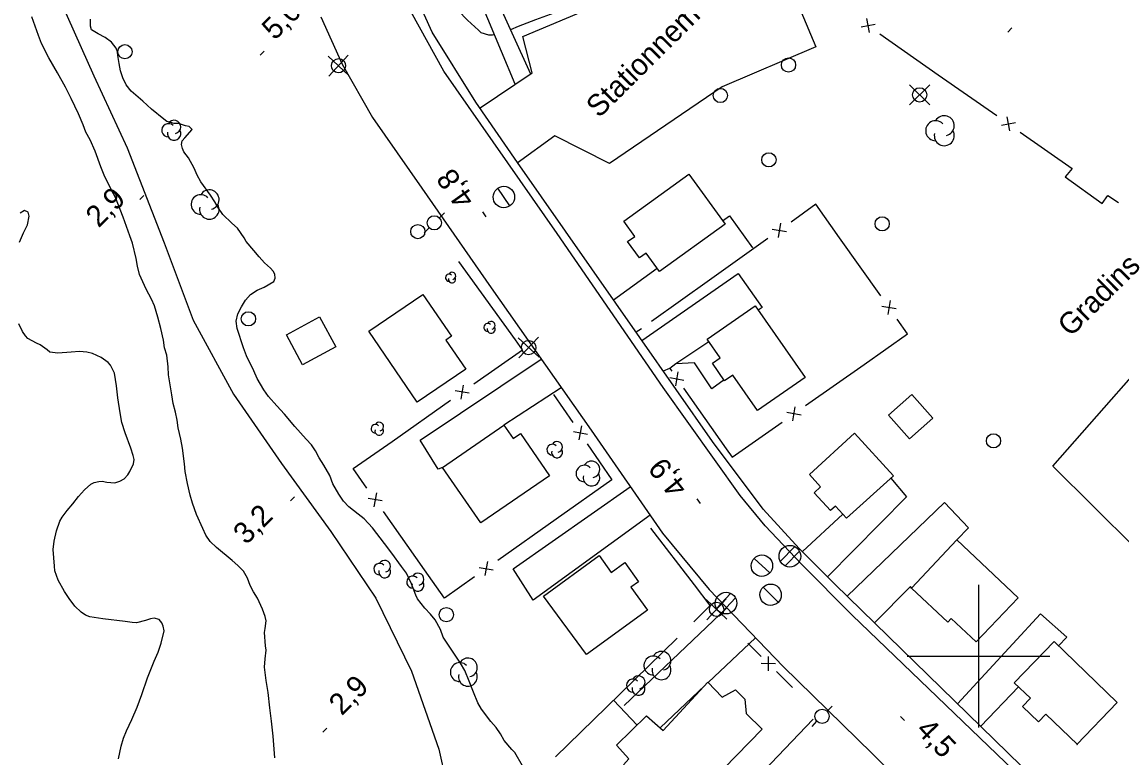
# Model space of a CAD drawing. Extents: x 381879 to 384696, y 5564785 to 5567594.
# Drawn here: x 382666 to 382820, y 5565185.9 to 5565288.9 of the extents above; entities that cross this region are included whole.
import ezdxf

# ---------------------------------------------------------------- set-up
doc = ezdxf.new("R2010")
doc.units = 0
for name, color, linetype in [('Niveau 19', 7, 'Continuous'), ('Niveau 2', 7, 'Continuous'), ('Niveau 21', 7, 'Continuous'), ('Niveau 22', 7, 'Continuous'), ('Niveau 3', 7, 'Continuous'), ('Niveau 31', 7, 'Continuous'), ('Niveau 36', 7, 'Continuous'), ('Niveau 37', 7, 'Continuous'), ('Niveau 4', 7, 'Continuous'), ('Niveau 44', 7, 'Continuous'), ('Niveau 52', 7, 'Continuous'), ('Niveau 56', 7, 'Continuous'), ('Niveau 61', 7, 'Continuous')]:
    doc.layers.add(name, color=color, linetype=linetype)

msp = doc.modelspace()

# ---------------------------------------------------------------- linework, layer by layer
at = {"layer": 'Niveau 19'}
for points in [[(382764.17, 5565261.02), (382765.12, 5565261.71), (382768.35, 5565257.22)], [(382748.89, 5565249.95), (382755, 5565254.37)], [(382752.87, 5565244.24), (382766.35, 5565253.64), (382769.72, 5565248.87), (382769.14, 5565248.5)], [(382752.8, 5565245.91), (382752.04, 5565245.43)], [(382762.25, 5565244.08), (382757.6, 5565240.99)], [(382724.95, 5565226.47), (382724.33, 5565226.23), (382721.8, 5565230.28), (382738.76, 5565241.62)], [(382756.75, 5565240.33), (382755.85, 5565239.97)], [(382741.56, 5565237.63), (382733.53, 5565232.38)], [(382787.71, 5565224.96), (382789.95, 5565222.33), (382778.86, 5565211.15)], [(382754, 5565219.77), (382737.61, 5565207.87), (382734.83, 5565212.27), (382751.23, 5565223.76)], [(382781.61, 5565208.44), (382795.24, 5565221.53), (382798.61, 5565218), (382796.99, 5565216.3)], [(382775.35, 5565214.66), (382781.01, 5565219.91)], [(382790.64, 5565209.56), (382790.49, 5565209.78), (382785.46, 5565204.68)], [(382750.4, 5565193.09), (382764.77, 5565206.77)], [(382797.08, 5565193.34), (382808.69, 5565205.93), (382812.37, 5565202.69), (382811.2, 5565201.47)], [(382768.78, 5565202.6), (382762.14, 5565196.32)], [(382761.69, 5565195.9), (382755.43, 5565189.98)], [(382805.63, 5565195.7), (382800.32, 5565190.18)]]:
    msp.add_lwpolyline(points, dxfattribs=at)
at = {"layer": 'Niveau 2'}
for points in [[(382745.64, 5565296.15), (382746.78, 5565293.32), (382746.2, 5565292.39), (382745.71, 5565292.08), (382744.73, 5565291.65), (382743.18, 5565291.09), (382740.55, 5565290.13), (382737.96, 5565289.19), (382735.52, 5565288.28), (382734.48, 5565287.78)], [(382701.45, 5565185.77), (382701.22, 5565188.78), (382701, 5565190.92), (382700.74, 5565192.78), (382700.5, 5565194.91), (382700.23, 5565196.58), (382700.02, 5565198.48), (382700.09, 5565199.62), (382700.24, 5565200.87), (382700.16, 5565201.48), (382700.01, 5565203.32), (382700.1, 5565203.9), (382700.23, 5565204.96), (382700.08, 5565205.58), (382699.7, 5565206.6), (382699.01, 5565208.13), (382698.47, 5565209.02), (382698.01, 5565209.93), (382697.6, 5565210.93), (382697.05, 5565211.91), (382696.28, 5565212.73), (382695.45, 5565213.43), (382693.26, 5565215.24), (382692.41, 5565216.1), (382691.8, 5565216.97), (382691.34, 5565217.9), (382690.49, 5565219.87), (382689.91, 5565221.47), (382689.61, 5565222.57), (382689.21, 5565224.23), (382688.91, 5565225.87), (382688.8, 5565226.97), (382688.53, 5565229.17), (382688.3, 5565230.41), (382687.89, 5565232), (382687.75, 5565233.08), (382687.53, 5565234.21), (382687.19, 5565235.43), (382687, 5565236.64), (382686.57, 5565239.42), (382686.5, 5565240.56), (382686.3, 5565242.19), (382686, 5565243.22), (382685.84, 5565244.31), (382685.49, 5565245.95), (382685.08, 5565247.51), (382684.6, 5565249.1), (382684.17, 5565250.06), (382683.42, 5565251.45), (382682.48, 5565253.49), (382682.19, 5565254.69), (382682.02, 5565255.73), (382681.52, 5565257.9), (382681.15, 5565258.92), (382680.19, 5565261.56), (382679.11, 5565264.29), (382678.56, 5565265.34), (382677.52, 5565267.42), (382677.06, 5565268.61), (382676.28, 5565270.79), (382675.6, 5565272.36), (382674.99, 5565273.44), (382674.61, 5565274.47), (382673.93, 5565276.02), (382672.94, 5565278.17), (382672.11, 5565279.77), (382671.02, 5565281.75), (382669.81, 5565283.88), (382668.77, 5565285.86), (382668.36, 5565286.99), (382667.39, 5565289.64)], [(382723.89, 5565205.11), (382723.27, 5565205.9), (382722.47, 5565206.73), (382721.44, 5565208.03), (382721.21, 5565208.56), (382720.61, 5565210.13), (382719.87, 5565211.62), (382719.17, 5565212.57), (382717.85, 5565214.44), (382716.82, 5565215.81), (382715.11, 5565218.01), (382713.95, 5565219.27), (382713.12, 5565219.89), (382711.81, 5565220.95), (382711.06, 5565221.74), (382710.39, 5565222.71), (382709.56, 5565224.17), (382709.14, 5565225.31), (382708.31, 5565226.79), (382707.67, 5565227.79), (382707.16, 5565228.81), (382706.59, 5565229.65), (382705.84, 5565230.44), (382704.27, 5565232.19), (382702.82, 5565233.94), (382701.72, 5565235.08), (382700.55, 5565236.41), (382699.91, 5565237.34), (382698.99, 5565238.93), (382698.5, 5565239.99), (382697.47, 5565242.12), (382697.07, 5565243.23), (382696.15, 5565245.94), (382696.03, 5565246.97), (382696.27, 5565248), (382696.77, 5565248.99), (382697.34, 5565249.9), (382698.04, 5565250.69), (382698.98, 5565251.32), (382699.95, 5565251.73), (382701.32, 5565252.51), (382701.5, 5565252.98), (382701.45, 5565253.53), (382701.22, 5565253.99), (382700.86, 5565254.4), (382700.02, 5565255.12), (382699.23, 5565255.96), (382698.52, 5565256.87), (382697.42, 5565258.14), (382697.15, 5565258.66), (382696.23, 5565260.01), (382695.43, 5565260.72), (382694.18, 5565261.91), (382693.54, 5565262.81), (382693.04, 5565263.71), (382692.42, 5565264.63), (382691.07, 5565266.5), (382690.59, 5565267.41), (382690.17, 5565268.39), (382689.37, 5565269.85), (382688.71, 5565270.7), (382688.51, 5565271.17), (382688.39, 5565271.71), (382688.49, 5565272.23), (382688.84, 5565272.64), (382689.85, 5565273.83), (382689.47, 5565274.27), (382688.94, 5565274.35), (382687.95, 5565274.66), (382687.35, 5565274.69), (382686.31, 5565274.97), (382685.9, 5565275.28), (382684.15, 5565276.66), (382682.95, 5565277.78), (382681.31, 5565279.21), (382680.63, 5565280.1), (382680.17, 5565281.08), (382679.82, 5565282.06), (382679.66, 5565283.09), (382679.47, 5565284.21), (382679.43, 5565284.72), (382679.21, 5565285.22), (382678.55, 5565286.09), (382677.66, 5565286.73), (382676.72, 5565287.23), (382675.79, 5565287.82), (382675.64, 5565288.3), (382675.65, 5565289.3)], [(382732.23, 5565287.1), (382731.95, 5565287.03), (382731.44, 5565287.05), (382730.36, 5565287.4), (382729.98, 5565287.77), (382728.42, 5565289.16), (382727.12, 5565290.53)], [(382736.14, 5565184.63), (382735.06, 5565186.51), (382734.64, 5565186.93), (382733.58, 5565188.17), (382733.08, 5565189.14), (382732.47, 5565190.01), (382731.7, 5565190.87), (382730.38, 5565192.57), (382729.9, 5565193.49), (382729.26, 5565194.95), (382728.69, 5565196.52), (382728.08, 5565198), (382727.46, 5565199.01), (382726.52, 5565200.42), (382725.04, 5565202.68), (382724.63, 5565203.73), (382723.89, 5565205.11)]]:
    msp.add_lwpolyline(points, dxfattribs=at)
at = {"layer": 'Niveau 21'}
for points in [[(382707.89, 5565289.64), (382710.87, 5565282.99), (382715.11, 5565275.53), (382722.05, 5565265.61), (382731.75, 5565251.62), (382745.74, 5565231.67), (382755.76, 5565217.24), (382762.3, 5565209.34), (382772.65, 5565198.57), (382785.13, 5565186.38), (382802.03, 5565169.4), (382816.2, 5565155.9)], [(382824.8, 5565164.5), (382807.34, 5565181.68), (382782.33, 5565205.76), (382775.2, 5565212.91), (382770.11, 5565218.27), (382766.65, 5565222.52), (382755.84, 5565237.66), (382740.99, 5565259.24), (382725.12, 5565282.01), (382720.5, 5565290.39)]]:
    msp.add_lwpolyline(points, dxfattribs=at)
at = {"layer": 'Niveau 22'}
for points in [[(382735.11, 5565280.19), (382727.46, 5565298.53), (382720.14, 5565294.97)], [(382730.6, 5565299.6), (382729.4, 5565298.92), (382737.27, 5565281.65)], [(382834.65, 5565156.92), (382817.13, 5565173.77), (382779.9, 5565210.11), (382774.91, 5565215.1), (382769.87, 5565220.59), (382762.75, 5565230.09), (382752.56, 5565244.68), (382735.46, 5565269.21), (382729.59, 5565277.68), (382723.47, 5565287.47), (382720.14, 5565294.97)], [(382671.57, 5565291.49), (382676.09, 5565281.36), (382680.78, 5565271.24), (382685.95, 5565257.95), (382690, 5565247.09), (382695.65, 5565236.75), (382702.39, 5565227.01), (382709.28, 5565217.47), (382715.61, 5565208.12), (382720.6, 5565197.91), (382724.4, 5565186.98), (382726.37, 5565178.2), (382728.85, 5565171.39), (382733.7, 5565164.73), (382736.9, 5565160.94)]]:
    msp.add_lwpolyline(points, dxfattribs=at)
at = {"layer": 'Niveau 3'}
for p, q in [((382804.11, 5565287.49), (382804.68, 5565288.06)), ((382699.37, 5565284.23), (382699.94, 5565284.8)), ((382682.55, 5565264.02), (382683.12, 5565264.59)), ((382731.03, 5565261.6), (382730.59, 5565262.27)), ((382703.64, 5565221.76), (382704.21, 5565222.33)), ((382761.09, 5565221.4), (382760.62, 5565222.05)), ((382789.09, 5565191.56), (382789.66, 5565191.01)), ((382708.18, 5565189.34), (382708.75, 5565189.91))]:
    msp.add_line(p, q, dxfattribs=at)
at = {"layer": 'Niveau 31'}
for points in [[(382764.51, 5565260.55), (382755.33, 5565253.91), (382753.46, 5565256.51), (382752.51, 5565255.82), (382750.85, 5565258.12), (382751.87, 5565258.85), (382750.31, 5565261), (382759.42, 5565267.58)], [(382721.4, 5565235.6), (382714.62, 5565245.55), (382722.19, 5565250.71), (382726.18, 5565244.85), (382725.39, 5565244.31), (382728.18, 5565240.23)], [(382768.72, 5565249.1), (382775.71, 5565239.07), (382769.07, 5565234.43), (382765.6, 5565239.41), (382764.45, 5565238.61), (382762.73, 5565241.07), (382763.82, 5565241.83), (382762.01, 5565244.42)], [(382703.07, 5565245.06), (382707.71, 5565247.55), (382709.97, 5565243.35), (382705.33, 5565240.86)], [(382790.36, 5565230.45), (382787.4, 5565233.78), (382790.67, 5565236.69), (382793.63, 5565233.36)], [(382739.9, 5565225.3), (382730.31, 5565218.69), (382724.95, 5565226.47), (382733.53, 5565232.38), (382734.81, 5565230.51), (382735.87, 5565231.23)], [(382776.32, 5565225.47), (382782.66, 5565231.25), (382788.09, 5565225.3), (382781.54, 5565219.33), (382779.97, 5565221.05), (382779.28, 5565220.41), (382776.99, 5565222.92), (382777.88, 5565223.74)], [(382796.99, 5565216.3), (382805.55, 5565208.2), (382799.68, 5565202), (382796.2, 5565205.3), (382795.71, 5565204.78), (382790.64, 5565209.56)], [(382753.66, 5565206.47), (382745.1, 5565200.22), (382739.1, 5565208.44), (382746.86, 5565214.1), (382748.57, 5565211.75), (382750.45, 5565213.12), (382752.39, 5565210.45), (382751.33, 5565209.68)], [(382810.59, 5565202.06), (382819.45, 5565193.53), (382813.77, 5565187.63), (382813.82, 5565187.59), (382813.87, 5565187.64), (382809.46, 5565191.89), (382808.4, 5565190.79), (382806.16, 5565192.94), (382807.28, 5565194.11), (382805.03, 5565196.28)], [(382769.73, 5565189.8), (382762.53, 5565182.39), (382760.2, 5565184.63), (382756.61, 5565181.41), (382754.74, 5565181.39), (382753.89, 5565182.27), (382753.07, 5565181.61), (382750.3, 5565184.76), (382751.01, 5565185.63), (382749.29, 5565187.54), (382753.5, 5565191.64), (382755.86, 5565189.61), (382762.11, 5565196.35), (382764.11, 5565194.25), (382765.98, 5565195.29), (382767.27, 5565193.98), (382767.47, 5565191.98)]]:
    msp.add_lwpolyline(points, close=True, dxfattribs=at)
at = {"layer": 'Niveau 36'}
for p, q in [((382708.9, 5565284.13), (382711.81, 5565281.41)), ((382709, 5565281.32), (382711.72, 5565284.23)), ((382793.19, 5565280.09), (382790.37, 5565277.27)), ((382793.19, 5565277.27), (382790.37, 5565280.09)), ((382734.38, 5565263.12), (382732.7, 5565265.6)), ((382725.2, 5565262.17), (382724.49, 5565261.47)), ((382722.38, 5565259.34), (382723.07, 5565260.06)), ((382735.54, 5565244.62), (382738.45, 5565241.9)), ((382735.64, 5565241.81), (382738.36, 5565244.72)), ((382774.29, 5565215.36), (382772.24, 5565213.3)), ((382770.79, 5565211.68), (382768.57, 5565213.7)), ((382772.91, 5565212.66), (382774.96, 5565214.72)), ((382771.96, 5565207.56), (382769.84, 5565209.68)), ((382761.86, 5565207.93), (382764.77, 5565205.21)), ((382761.96, 5565205.12), (382764.68, 5565208.03)), ((382765.27, 5565208.81), (382763.3, 5565206.68)), ((382763.99, 5565206.07), (382765.96, 5565208.2)), ((382779.52, 5565193), (382778.81, 5565192.3)), ((382776.7, 5565190.17), (382777.39, 5565190.89))]:
    msp.add_line(p, q, dxfattribs=at)
for centre in [(382680.45, 5565284.73), (382773.4, 5565282.87), (382763.86, 5565278.59), (382791.77, 5565278.68), (382770.65, 5565269.58), (382723.78, 5565260.75), (382786.52, 5565260.61), (382721.48, 5565259.52), (382697.75, 5565247.29), (382802.11, 5565230.19), (382725.47, 5565205.82), (382778.1, 5565191.58)]:
    msp.add_circle(centre, 1, dxfattribs=at)
for centre, major_axis, ratio in [((382710.37, 5565282.77), (-0.048, -0.999), 0.999982), ((382733.53, 5565264.37), (0.01, 1.5), 0.999983), ((382737.01, 5565243.26), (-0.048, -0.999), 0.999982), ((382773.59, 5565214.01), (-0.01, -1.52), 0.99998), ((382769.67, 5565212.69), (0.01, 1.5), 0.999982), ((382770.89, 5565208.62), (-0.02, -1.5), 0.999983), ((382763.33, 5565206.57), (-0.048, -0.999), 0.999982), ((382764.64, 5565207.44), (0.02, 1.52), 0.999982)]:
    msp.add_ellipse(centre, major_axis=major_axis, ratio=ratio, dxfattribs=at)
at = {"layer": 'Niveau 37'}
for p, q in [((382784.73, 5565287.41), (382784.38, 5565289.38)), ((382783.57, 5565288.22), (382785.54, 5565288.57)), ((382804.38, 5565273.63), (382804.03, 5565275.6)), ((382803.22, 5565274.44), (382805.19, 5565274.79)), ((382771.13, 5565259.87), (382773.11, 5565259.54)), ((382772.29, 5565260.69), (382771.96, 5565258.71)), ((382787.64, 5565249.85), (382787.3, 5565247.88)), ((382788.46, 5565248.7), (382786.48, 5565249.04)), ((382757.6, 5565237.89), (382757.94, 5565239.87)), ((382756.79, 5565239.05), (382758.76, 5565238.71)), ((382728.69, 5565236.85), (382726.71, 5565237.2)), ((382727.53, 5565236.04), (382727.87, 5565238.01)), ((382775.15, 5565233.8), (382773.18, 5565234.15)), ((382773.99, 5565232.99), (382774.33, 5565234.96)), ((382744.06, 5565230.33), (382744.43, 5565232.3)), ((382743.26, 5565231.5), (382745.23, 5565231.13)), ((382715.67, 5565222.92), (382715.33, 5565220.94)), ((382716.49, 5565221.76), (382714.52, 5565222.1)), ((382730.06, 5565212.46), (382732.03, 5565212.12)), ((382731.22, 5565213.28), (382730.88, 5565211.3)), ((382770.58, 5565197.96), (382770.6, 5565199.97)), ((382771.59, 5565198.95), (382769.58, 5565198.98))]:
    msp.add_line(p, q, dxfattribs=at)
for points in [[(382786.19, 5565287.25), (382794.38, 5565281.51)], [(382794.38, 5565281.51), (382802.57, 5565275.77)], [(382805.85, 5565273.47), (382813.12, 5565268.37), (382812.41, 5565267.51)], [(382812.41, 5565267.51), (382812.13, 5565267.18), (382817.33, 5565263.45), (382818.14, 5565264.58), (382819.63, 5565263.6)], [(382780.54, 5565258.66), (382777.22, 5565263.34), (382773.75, 5565260.86)], [(382770.49, 5565258.54), (382762.35, 5565252.73)], [(382786.32, 5565250.5), (382780.54, 5565258.66)], [(382735.16, 5565244.33), (382727.24, 5565255.34)], [(382762.35, 5565252.73), (382754.21, 5565246.92)], [(382783.98, 5565240.87), (382790.09, 5565245.17), (382788.63, 5565247.24)], [(382729.34, 5565238.18), (382736.14, 5565242.96), (382735.16, 5565244.33)], [(382764.37, 5565238.73), (382762.67, 5565237.47), (382760.21, 5565241.14), (382757.6, 5565240.99), (382756.76, 5565240.34)], [(382756.76, 5565240.34), (382757.04, 5565239.95)], [(382775.8, 5565235.12), (382783.98, 5565240.87)], [(382758.71, 5565237.56), (382764.69, 5565229.07)], [(382717.88, 5565230.12), (382726.06, 5565235.88)], [(382740.5, 5565236.67), (382743.17, 5565232.75)], [(382764.69, 5565229.07), (382765.52, 5565227.9), (382772.53, 5565232.82)], [(382714.35, 5565223.56), (382712.43, 5565226.29), (382717.88, 5565230.12)], [(382745.19, 5565229.77), (382748.64, 5565224.72), (382740.85, 5565219.21)], [(382722.41, 5565212.12), (382716.65, 5565220.29)], [(382740.85, 5565219.21), (382732.68, 5565213.44)], [(382760.21, 5565210), (382754.12, 5565217.94)], [(382729.41, 5565211.14), (382725.2, 5565208.16), (382722.41, 5565212.12)], [(382760.12, 5565204.81), (382762.44, 5565207.09), (382760.21, 5565210)], [(382747.91, 5565192.87), (382757.79, 5565202.54)], [(382769.59, 5565199.94), (382767.7, 5565201.81)], [(382773.97, 5565195.63), (382771.72, 5565197.84)], [(382752.18, 5565190.35), (382748.88, 5565193.82)], [(382740.76, 5565185.88), (382747.91, 5565192.87)], [(382776.85, 5565191.16), (382769.93, 5565183.94)]]:
    msp.add_lwpolyline(points, dxfattribs=at)
at = {"layer": 'Niveau 4'}
for points in [[(382665.67, 5565258.05), (382666.22, 5565259.33), (382666.79, 5565260.45), (382667.04, 5565261.67), (382666.91, 5565262.25), (382666.36, 5565262.49), (382665.77, 5565262.09)], [(382685.94, 5565203.57), (382685.82, 5565204.21), (382685.61, 5565204.69), (382685.23, 5565205.13), (382684.55, 5565205.32), (382684.01, 5565205.25), (382683.32, 5565205), (382682.07, 5565204.69), (382681.48, 5565204.72), (382680.47, 5565204.85), (382677.34, 5565205.24), (382675.53, 5565205.51), (382674.93, 5565205.74), (382674.32, 5565206.16), (382673.41, 5565207.04), (382672.63, 5565208.07), (382672, 5565209.05), (382671.09, 5565210.66), (382670.65, 5565211.98), (382670.58, 5565212.64), (382670.39, 5565214.98), (382670.55, 5565216.13), (382670.86, 5565217.56), (382671.34, 5565218.91), (382671.68, 5565219.48), (382672.36, 5565220.44), (382673.17, 5565221.36), (382673.96, 5565222.37), (382674.77, 5565223.3), (382675.69, 5565224.12), (382676.16, 5565224.35), (382676.78, 5565224.51), (382677.28, 5565224.53), (382677.92, 5565224.42), (382679.03, 5565224.3), (382679.73, 5565224.52), (382680.36, 5565224.88), (382680.86, 5565225.42), (382681.13, 5565225.88), (382681.67, 5565226.99), (382681.74, 5565227.59), (382681.62, 5565228.13), (382681.27, 5565229.14), (382680.48, 5565231.31), (382680.02, 5565232.78), (382679.76, 5565234.11), (382679.45, 5565236.24), (382679.29, 5565237.9), (382678.97, 5565239.69), (382678.44, 5565240.78), (382678.11, 5565241.17), (382677.14, 5565241.87), (382675.93, 5565242.42), (382675.12, 5565242.6), (382674.1, 5565242.69), (382672.94, 5565242.63), (382671.05, 5565242.47), (382669.94, 5565242.61), (382669.55, 5565242.93), (382668.6, 5565243.67), (382668.04, 5565243.88), (382666.85, 5565244.52), (382666.51, 5565244.9), (382666.09, 5565245.53), (382665.58, 5565246.59)], [(382679.57, 5565185.62), (382679.9, 5565187.41), (382680.25, 5565188.52), (382680.67, 5565189.55), (382681.42, 5565191.15), (382682.16, 5565192.88), (382682.82, 5565194.65), (382683.62, 5565196.95), (382684.54, 5565199.3), (382685.12, 5565200.58), (382685.51, 5565201.84), (382685.94, 5565203.57)]]:
    msp.add_lwpolyline(points, dxfattribs=at)
at = {"layer": 'Niveau 44'}
for centre, radius, start, end in [((382795.22, 5565274.36), 1.4, 282.2692, 149.7262), ((382686.53, 5565273.72), 0.935, 44.1153, 269.8039), ((382687.34, 5565273.25), 0.935, 166.9368, 29.6212), ((382687.34, 5565274.19), 0.935, 282.2692, 149.7262), ((382794.01, 5565273.66), 1.4, 44.1153, 269.8039), ((382795.22, 5565272.96), 1.4, 166.9368, 29.6212), ((382691.09, 5565263.32), 1.37, 44.1153, 269.8039), ((382692.27, 5565264), 1.37, 282.2692, 149.7262), ((382692.27, 5565262.63), 1.37, 166.9368, 29.6212), ((382726.28, 5565253.31), 0.5, 282.2692, 149.7262), ((382725.85, 5565253.06), 0.5, 44.1153, 269.8039), ((382726.28, 5565252.81), 0.5, 166.9368, 29.6212), ((382731.27, 5565246.1), 0.553, 44.1153, 269.8039), ((382731.75, 5565245.83), 0.553, 166.9368, 29.6212), ((382731.75, 5565246.38), 0.553, 282.2692, 149.7262), ((382715.55, 5565231.89), 0.607, 44.1153, 269.8039), ((382716.07, 5565232.19), 0.607, 282.2692, 149.7262), ((382716.07, 5565231.58), 0.607, 166.9368, 29.6212), ((382740.32, 5565228.95), 0.761, 44.1153, 269.8039), ((382740.98, 5565229.33), 0.761, 282.2692, 149.7262), ((382740.98, 5565228.57), 0.761, 166.9368, 29.6212), ((382744.8, 5565225.61), 1.16, 44.1153, 269.8039), ((382745.8, 5565226.19), 1.16, 282.2692, 149.7262), ((382745.8, 5565225.03), 1.16, 166.9368, 29.6212), ((382716.13, 5565212.21), 0.815, 44.1153, 269.8039), ((382716.83, 5565211.81), 0.815, 166.9368, 29.6212), ((382716.83, 5565212.62), 0.815, 282.2692, 149.7262), ((382720.76, 5565210.38), 0.842, 44.1153, 269.8039), ((382721.49, 5565210.8), 0.842, 282.2692, 149.7262), ((382721.49, 5565209.95), 0.842, 166.9368, 29.6212), ((382754.47, 5565198.7), 1.32, 44.1153, 269.8039), ((382755.61, 5565199.36), 1.32, 282.2692, 149.7262), ((382727.35, 5565197.78), 1.32, 44.1153, 269.8039), ((382728.49, 5565198.43), 1.32, 282.2692, 149.7262), ((382755.61, 5565198.03), 1.32, 166.9368, 29.6212), ((382728.49, 5565197.12), 1.32, 166.9368, 29.6212), ((382751.61, 5565195.89), 0.909, 44.1153, 269.8039), ((382752.39, 5565196.34), 0.909, 282.2692, 149.7262), ((382752.39, 5565195.43), 0.909, 166.9368, 29.6212)]:
    msp.add_arc(centre, radius, start, end, dxfattribs=at)
at = {"layer": 'Niveau 52'}
msp.add_lwpolyline([(382730.19, 5565276.88), (382737.47, 5565281.78), (382736.18, 5565286.86), (382770.54, 5565301.33), (382777.25, 5565285.43), (382764.12, 5565279.8), (382748.34, 5565269.05), (382740.69, 5565272.93), (382735.37, 5565269.09)], dxfattribs=at)
at = {"layer": 'Niveau 56'}
msp.add_lwpolyline([(382828.57, 5565247.27), (382846.54, 5565230.9), (382827.65, 5565209.54), (382810.43, 5565226.65), (382828.57, 5565247.27)], dxfattribs=at)
at = {"layer": 'Niveau 61'}
for points in [[(382800, 5565210), (382800, 5565200), (382800, 5565190)], [(382790, 5565200), (382800, 5565200), (382810, 5565200)]]:
    msp.add_lwpolyline(points, dxfattribs=at)

# ---------------------------------------------------------------- texts
at = {"layer": 'Niveau 3'}
for s, rotation, p in [('5,0  ', 44.7717, (382701.44, 5565286.23)), ('4,8  ', 125.4479, (382729.58, 5565264.09)), ('2,9', 44.7717, (382676.77, 5565259.95)), ('4,9  ', 128.475, (382759.4, 5565223.74)), ('3,2', 44.7717, (382697.43, 5565215.51)), ('2,9', 44.7717, (382710.83, 5565191.57)), ('4,5  ', 314.3082, (382791.11, 5565189.51))]:
    msp.add_text(s, height=3, rotation=rotation, dxfattribs=at).set_placement(p)
at = {"layer": 'Niveau 52'}
msp.add_text('Stationnement', height=3, rotation=44.7717, dxfattribs=at).set_placement((382746.86, 5565275.34))
at = {"layer": 'Niveau 56'}
msp.add_text('Gradins', height=3, rotation=44.7717, dxfattribs=at).set_placement((382812.91, 5565244.65))

doc.saveas('drawing.dxf')
